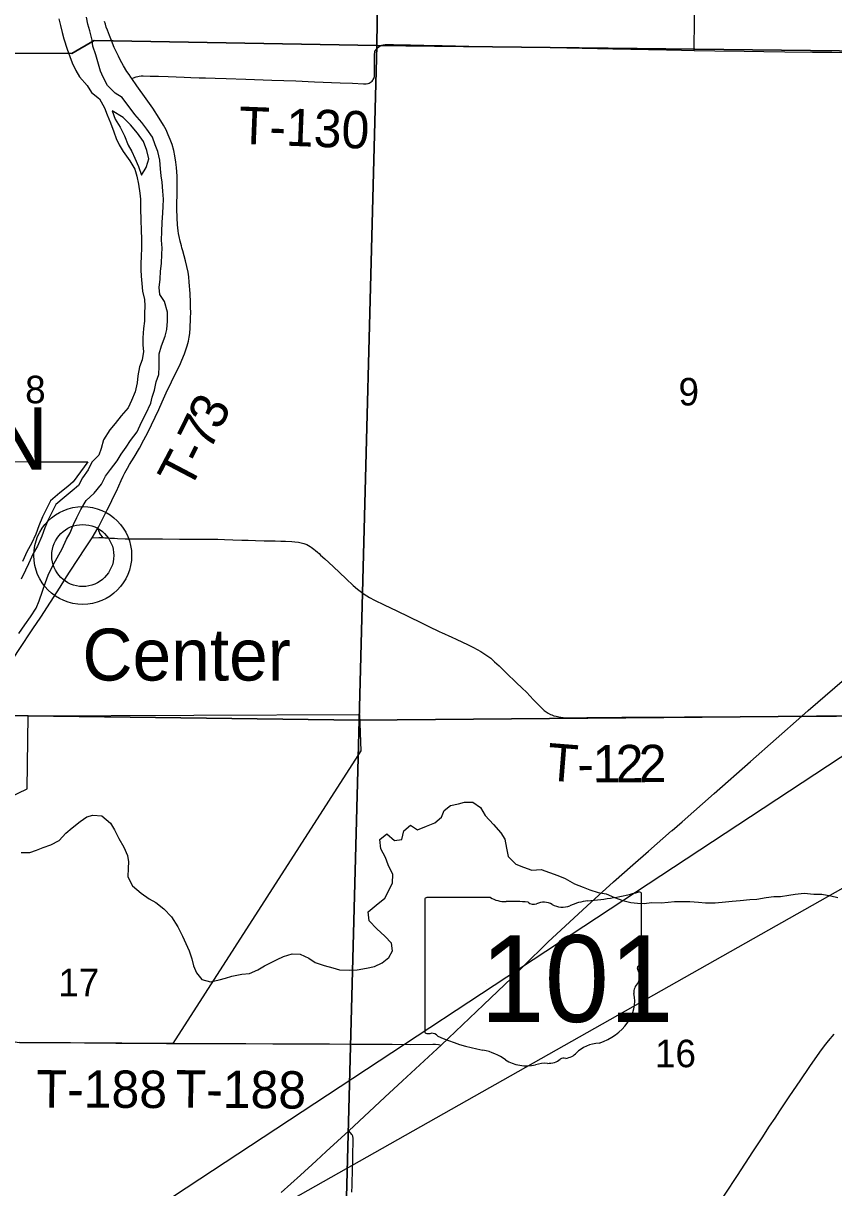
# Model space of a CAD drawing. Extents: x 0 to 34, y 0 to 22.
# Drawn here: x 6.269 to 6.886, y 19.063 to 19.948 of the extents above; entities that cross this region are included whole.
import ezdxf

# ---------------------------------------------------------------- set-up
doc = ezdxf.new("R2010")
doc.units = 0
for name, color, linetype in [('GM_X_Corporation', 7, 'Continuous'), ('GM_X_Corporation_Text', 7, 'Continuous'), ('GM_X_County_Road', 7, 'Continuous'), ('GM_X_Major_River', 7, 'Continuous'), ('GM_X_Minor_River', 7, 'Continuous'), ('GM_X_Section', 7, 'Continuous'), ('GM_X_Section_Text', 7, 'Continuous'), ('GM_X_State_Location', 7, 'Continuous'), ('GM_X_State_Route', 7, 'Continuous'), ('GM_X_State_Shield', 7, 'Continuous'), ('GM_X_Township_Road', 7, 'Continuous'), ('GM_X_Township_Road_Text', 7, 'Continuous'), ('GM_X_Unincorporated', 7, 'Continuous'), ('GM_X_Unincorporated_Location', 7, 'Continuous'), ('GM_X_Unincorporated_Text', 7, 'Continuous'), ('SH_Text', 7, 'Continuous')]:
    doc.layers.add(name, color=color, linetype=linetype)

msp = doc.modelspace()

# ---------------------------------------------------------------- linework, layer by layer
at = {"layer": 'GM_X_Corporation'}
for points in [[(6.02387, 19.62001), (6.27352, 19.61475), (6.31842, 19.61475), (6.30717, 19.59963), (6.3032, 19.59617), (6.29713, 19.59129), (6.28988, 19.58517), (6.28636, 19.57822), (6.28378, 19.57294), (6.281, 19.56609), (6.27872, 19.55993), (6.27543, 19.55272), (6.27217, 19.54702), (6.26863, 19.53908)], [(6.2377, 19.34976), (6.27223, 19.36612), (6.27302, 19.42164), (6.52505, 19.42263), (6.52584, 19.39502), (6.38311, 19.17248), (6.2665, 19.17333)]]:
    msp.add_lwpolyline(points, dxfattribs=at)
at = {"layer": 'GM_X_County_Road'}
msp.add_lwpolyline([(6.51924, 19.05939), (6.51934, 19.06436), (6.51968, 19.07772), (6.51978, 19.08176), (6.51997, 19.09047), (6.52005, 19.09576), (6.52009, 19.09763), (6.52007, 19.10015), (6.52005, 19.10065), (6.51998, 19.10109), (6.5199, 19.10143), (6.51976, 19.10198), (6.51952, 19.10251), (6.51928, 19.10297), (6.51903, 19.10333), (6.51673, 19.10598)], dxfattribs=at)
at = {"layer": 'GM_X_Major_River'}
for points in [[(6.29631, 19.95181), (6.2976, 19.94686), (6.2989, 19.94154), (6.30019, 19.9366), (6.30261, 19.9288), (6.30465, 19.92309), (6.30652, 19.91833), (6.30913, 19.91262), (6.31213, 19.90767), (6.31796, 19.90099), (6.32115, 19.89585), (6.32718, 19.89087), (6.33093, 19.88402), (6.33317, 19.87888), (6.33559, 19.8726), (6.3382, 19.86575), (6.33987, 19.86081), (6.34212, 19.85605), (6.34511, 19.8509), (6.35018, 19.84385), (6.35412, 19.83737)], [(6.37554, 19.80896), (6.37595, 19.81465), (6.37542, 19.82073), (6.37489, 19.82757), (6.37417, 19.83251), (6.37363, 19.83783), (6.3731, 19.84428), (6.37163, 19.85094), (6.36958, 19.85607), (6.36753, 19.86178), (6.36321, 19.86788), (6.35946, 19.87284), (6.35419, 19.87895), (6.34442, 19.89191), (6.33914, 19.89536), (6.3333, 19.90109), (6.33013, 19.90737), (6.32807, 19.91213), (6.32436, 19.92449), (6.32213, 19.93096), (6.32178, 19.93571), (6.31993, 19.94256), (6.31844, 19.94769), (6.31734, 19.95301)], [(6.33697, 19.8819), (6.33921, 19.87562), (6.34296, 19.86933), (6.34614, 19.86286), (6.34893, 19.85582), (6.35174, 19.85086), (6.35398, 19.84592), (6.35679, 19.83944), (6.35921, 19.83297), (6.36265, 19.83865), (6.36396, 19.84272)], [(6.36396, 19.84272), (6.36478, 19.84528), (6.3633, 19.85174), (6.36069, 19.85859), (6.35619, 19.86489), (6.35073, 19.87118), (6.34527, 19.87672), (6.33697, 19.8819)], [(6.35412, 19.83737), (6.3556, 19.83224), (6.35689, 19.82615), (6.3578, 19.81931), (6.35834, 19.81457), (6.35848, 19.80735), (6.35862, 19.79881), (6.35895, 19.79083), (6.35929, 19.78456), (6.35924, 19.77773), (6.35901, 19.77109), (6.35879, 19.76577), (6.35857, 19.76084), (6.35892, 19.75609), (6.35945, 19.75058), (6.35998, 19.74469), (6.36146, 19.73842), (6.36162, 19.73348), (6.36139, 19.7276), (6.36136, 19.7219), (6.36057, 19.7164), (6.36014, 19.70919), (6.3603, 19.70369), (6.36065, 19.69875), (6.35966, 19.69249), (6.35773, 19.68719), (6.35636, 19.68017), (6.35595, 19.67505), (6.35439, 19.66803), (6.35151, 19.6614), (6.34902, 19.65591), (6.34367, 19.64987), (6.33909, 19.64401), (6.33508, 19.6391), (6.3303, 19.63153), (6.32856, 19.6249), (6.32663, 19.61997), (6.32148, 19.6145), (6.31861, 19.60882), (6.31421, 19.60277), (6.31134, 19.5969), (6.30657, 19.59276), (6.30048, 19.58786), (6.29401, 19.58239), (6.29094, 19.57633), (6.28845, 19.57122), (6.28576, 19.56459), (6.28344, 19.55834), (6.27999, 19.55077), (6.27673, 19.54509), (6.27327, 19.53733), (6.27097, 19.5324), (6.26771, 19.52559)], [(6.26594, 19.48441), (6.27033, 19.49083), (6.27473, 19.49707), (6.27913, 19.5035), (6.28124, 19.50918), (6.28394, 19.51657), (6.28607, 19.5232), (6.28818, 19.5287), (6.29145, 19.53551), (6.29509, 19.54195), (6.29873, 19.54876), (6.30218, 19.55595), (6.30486, 19.56087), (6.30736, 19.56712), (6.31005, 19.57261), (6.31293, 19.57867), (6.31714, 19.58548), (6.32323, 19.59114), (6.32877, 19.59794), (6.33184, 19.604), (6.33565, 19.6091), (6.34062, 19.61572), (6.34368, 19.62082), (6.3475, 19.62593), (6.35075, 19.63103), (6.35591, 19.63765), (6.35917, 19.64503), (6.36243, 19.65147), (6.36627, 19.65942), (6.36725, 19.66416), (6.36898, 19.66927), (6.37035, 19.67572), (6.37228, 19.68121), (6.3727, 19.68748), (6.37254, 19.69222), (6.37257, 19.69697), (6.37431, 19.70322), (6.3772, 19.71042), (6.37836, 19.71554), (6.37897, 19.7218), (6.37902, 19.72882), (6.3766, 19.73681), (6.37323, 19.74215), (6.37269, 19.74747), (6.3733, 19.75392), (6.37371, 19.7598), (6.37432, 19.76568), (6.37455, 19.77271), (6.37477, 19.77745), (6.37443, 19.78334), (6.37452, 19.79012), (6.3748, 19.797), (6.37537, 19.80416), (6.37554, 19.80896)]]:
    msp.add_lwpolyline(points, dxfattribs=at)
at = {"layer": 'GM_X_Minor_River'}
for points in [[(6.58724, 19.34469), (6.58935, 19.34961), (6.59411, 19.35357), (6.60018, 19.35468), (6.60492, 19.35598), (6.61117, 19.35594), (6.61702, 19.35192), (6.62058, 19.34582), (6.62697, 19.33914), (6.63243, 19.33265), (6.63543, 19.32789), (6.63671, 19.32105), (6.638, 19.31459), (6.64383, 19.30886), (6.64969, 19.30654), (6.65592, 19.30423), (6.66313, 19.30476), (6.66936, 19.30263), (6.67579, 19.30032), (6.68145, 19.298), (6.68844, 19.29398), (6.69505, 19.29128), (6.70015, 19.28935), (6.70639, 19.28723), (6.71244, 19.28624), (6.71886, 19.28355), (6.7251, 19.28123), (6.73134, 19.27967), (6.73626, 19.27927), (6.74138, 19.27905), (6.74706, 19.27958), (6.75426, 19.27954), (6.75956, 19.28008), (6.76449, 19.28043), (6.77074, 19.28058), (6.77604, 19.28036), (6.78267, 19.27994), (6.78797, 19.27934), (6.79536, 19.27949), (6.80332, 19.2802), (6.80824, 19.28074), (6.81431, 19.28128), (6.82189, 19.28199), (6.827, 19.28234), (6.83421, 19.28344), (6.84008, 19.28416), (6.8452, 19.28432), (6.85145, 19.28523), (6.8562, 19.28615), (6.86302, 19.28687), (6.8704, 19.28607), (6.87665, 19.28603), (6.88346, 19.28485), (6.88875, 19.28349)], [(6.26755, 19.31772), (6.27437, 19.31768), (6.27931, 19.31955), (6.28443, 19.3216), (6.29032, 19.32347), (6.29659, 19.32685), (6.30174, 19.33232), (6.3065, 19.33647), (6.31259, 19.34137), (6.31753, 19.34476), (6.32228, 19.34625), (6.32909, 19.34564), (6.3355, 19.3401), (6.33868, 19.33495), (6.34186, 19.32848), (6.3458, 19.32181), (6.3486, 19.31553), (6.34933, 19.31059), (6.34911, 19.30584), (6.34888, 19.2992), (6.35225, 19.29235), (6.35884, 19.2868), (6.36488, 19.28259), (6.36997, 19.27971), (6.37619, 19.27493), (6.38202, 19.26882), (6.3869, 19.2612), (6.39027, 19.25416), (6.39288, 19.24844), (6.3955, 19.24292), (6.39736, 19.23684), (6.39884, 19.23151), (6.40089, 19.22619), (6.40502, 19.22104), (6.41164, 19.21948), (6.41828, 19.22077), (6.42302, 19.22207), (6.42777, 19.22375), (6.43554, 19.22522), (6.44142, 19.22576), (6.44768, 19.22857), (6.45263, 19.23158), (6.45738, 19.23383), (6.46232, 19.23646), (6.46725, 19.23852), (6.47371, 19.24057), (6.47977, 19.24053), (6.48638, 19.23745), (6.49128, 19.23401), (6.49808, 19.23169), (6.5047, 19.22994), (6.50981, 19.22858), (6.51738, 19.22816), (6.52306, 19.22851), (6.53027, 19.22979), (6.53634, 19.2309), (6.54223, 19.23371), (6.54718, 19.23786), (6.55005, 19.24296), (6.54933, 19.24885), (6.54425, 19.2542), (6.53822, 19.25974), (6.5322, 19.26585), (6.53148, 19.2725), (6.53758, 19.27778), (6.54424, 19.28305), (6.54711, 19.28835), (6.54999, 19.2946), (6.55022, 19.30105), (6.54686, 19.30829), (6.54462, 19.314), (6.54125, 19.32047), (6.54054, 19.32769), (6.54568, 19.33183), (6.55152, 19.32687), (6.5572, 19.32759), (6.55857, 19.33423), (6.56371, 19.33856), (6.56918, 19.33492), (6.57583, 19.33773), (6.58228, 19.34035), (6.58724, 19.34469)]]:
    msp.add_lwpolyline(points, dxfattribs=at)
at = {"layer": 'GM_X_Section'}
for points in [[(6.48767, 20.41701), (6.54489, 20.416), (6.53817, 19.93156), (6.32314, 19.93528), (6.3062, 19.92555), (6.0309, 19.9267), (6.04606, 20.42472)], [(7.02426, 20.41406), (7.02187, 19.92598), (6.53817, 19.93156), (6.54489, 20.416), (6.99527, 20.41372)], [(6.0309, 19.9267), (6.3062, 19.92555), (6.32314, 19.93528), (6.53817, 19.93156), (6.52479, 19.41836), (6.02102, 19.42485)], [(6.53817, 19.93156), (7.02187, 19.92598), (7.01728, 19.42257), (6.52479, 19.41836)], [(7.01728, 19.42257), (7.00934, 18.92111), (6.51159, 18.92185), (6.52479, 19.41836)]]:
    msp.add_lwpolyline(points, close=True, dxfattribs=at)
msp.add_lwpolyline([(6.02102, 19.42485), (6.52479, 19.41836), (6.51159, 18.92185)], dxfattribs=at)
at = {"layer": 'GM_X_State_Route'}
for points in [[(6.76262, 19.33441), (6.77023, 19.34106), (6.79478, 19.36255), (6.82235, 19.38703), (6.86138, 19.42139), (6.86621, 19.42565), (6.91225, 19.46555)], [(6.59252, 19.17647), (6.61935, 19.20179), (6.64089, 19.22241), (6.64957, 19.2313), (6.66823, 19.24956), (6.67823, 19.25895), (6.70106, 19.27997), (6.71802, 19.29552), (6.73269, 19.30829), (6.74475, 19.31878), (6.76227, 19.33411), (6.76262, 19.33441)], [(6.46537, 19.05902), (6.48006, 19.07243), (6.49202, 19.0833), (6.49956, 19.09025), (6.51673, 19.10598), (6.5442, 19.13154), (6.55765, 19.14401), (6.58409, 19.16851), (6.58706, 19.17131), (6.59252, 19.17647)]]:
    msp.add_lwpolyline(points, dxfattribs=at)
at = {"layer": 'GM_X_State_Shield'}
for p, q in [((6.57463, 19.28184), (6.57463, 19.18178)), ((6.62451, 19.28356), (6.57625, 19.28356)), ((6.73942, 19.2337), (6.73942, 19.28604)), ((6.7394, 19.23371), (6.73942, 19.2337))]:
    msp.add_line(p, q, dxfattribs=at)
for centre, major_axis, start_param, end_param in [((6.57651, 19.28206), (0.00191, 0), 1.712693, 3.28349), ((6.636, 19.29518), (0.01852, 0), 4.042523, 4.731795), ((6.64214, 19.22739), (0.06648, 0), 1.404758, 1.657858), ((6.70301, 19.253), (0.03516, 0), 1.699011, 2.107814), ((6.68072, 19.41998), (0.17476, 0), 4.814394, 5.042369), ((6.73759, 19.28626), (0.00183, 0), 6.141152, 7.989035), ((6.65723, 19.28257), (0.00534, 0), 3.836095, 5.185415), ((6.66508, 19.27101), (0.01111, 0), 0.950623, 2.079405), ((6.67941, 19.28687), (0.01336, 0), 4.081561, 5.145723), ((6.73899, 19.22986), (0.00284, 0), 1.883978, 3.671073), ((6.72093, 19.22324), (0.01704, 0), 5.934695, 6.695948), ((6.73746, 19.2335), (0.00196, 0), 5.05454, 6.418171), ((6.69051, 19.20514), (0.04371, 0), 5.101752, 6.440018), ((6.74599, 19.2118), (0.0124, 0), 2.387724, 3.262537), ((6.57653, 19.18156), (0.00193, 0), 3.00124, 4.508301), ((6.57682, 19.1918), (0.0147, 0), 4.665946, 4.897461), ((6.57983, 19.17601), (0.0053, 0), 0.519207, 1.627899), ((6.64674, 19.26591), (0.1262, 0), 4.195997, 4.488961), ((6.60912, 19.13683), (0.03949, 0), 0.823519, 1.323587), ((6.70894, 19.15369), (0.02394, 0), 1.647645, 2.488434), ((6.65182, 19.17551), (0.02506, 0), 4.026481, 4.996735), ((6.6663, 19.14092), (0.02059, 0), 1.495662, 1.94098), ((6.66813, 19.16802), (0.01335, 0), 4.691044, 5.507374), ((6.68021, 19.15833), (0.00376, 0), 1.147584, 2.315152), ((6.67861, 19.17208), (0.01412, 0), 4.937069, 5.64225)]:
    msp.add_ellipse(centre, major_axis=major_axis, ratio=0.8, start_param=start_param, end_param=end_param, dxfattribs=at)
at = {"layer": 'GM_X_Township_Road'}
for points in [[(6.77951, 19.9278), (6.77959, 19.95164), (6.78007, 19.97841), (6.78006, 20.00108), (6.78028, 20.02219), (6.78038, 20.03824), (6.78049, 20.05035), (6.78071, 20.06123), (6.78082, 20.08112), (6.78121, 20.14896), (6.78121, 20.16261), (6.78157, 20.18976), (6.78201, 20.21381), (6.78217, 20.23164), (6.78216, 20.24942), (6.7824, 20.26547), (6.78238, 20.27665), (6.78263, 20.2959), (6.78276, 20.30624), (6.78287, 20.31434), (6.78314, 20.33867), (6.78359, 20.37477), (6.78372, 20.41488)], [(6.35179, 19.90641), (6.35106, 19.90744), (6.34974, 19.90941), (6.34814, 19.91182), (6.34557, 19.91604), (6.34301, 19.92064), (6.34159, 19.9234), (6.33844, 19.93013), (6.33628, 19.93527), (6.33475, 19.93923), (6.33325, 19.94308), (6.33236, 19.94554), (6.33169, 19.94777), (6.33108, 19.94988)], [(6.35179, 19.90641), (6.35321, 19.90694), (6.35523, 19.90771), (6.35634, 19.90797), (6.35751, 19.90818), (6.35901, 19.90834), (6.36047, 19.90845), (6.36564, 19.90829), (6.37212, 19.90808), (6.37934, 19.90786), (6.38544, 19.90767), (6.39174, 19.90745), (6.39662, 19.90727), (6.40292, 19.90703), (6.4078, 19.90684), (6.41521, 19.90662), (6.42364, 19.90638), (6.43855, 19.90584), (6.45841, 19.90508), (6.47642, 19.90455), (6.4907, 19.90401), (6.51025, 19.90308), (6.51956, 19.90278), (6.52793, 19.90243), (6.53007, 19.90248), (6.53156, 19.90273), (6.53238, 19.90295), (6.53318, 19.90336), (6.53389, 19.90381), (6.53451, 19.90442), (6.53505, 19.90506), (6.53542, 19.90567), (6.53573, 19.90634), (6.536, 19.90712), (6.53624, 19.90807), (6.53635, 19.90918), (6.53644, 19.9107), (6.53644, 19.91224), (6.53632, 19.91973), (6.53634, 19.92287), (6.53639, 19.92396), (6.53647, 19.92514), (6.53655, 19.92608), (6.53667, 19.92691), (6.53702, 19.92777), (6.53749, 19.92848), (6.53808, 19.92922), (6.53871, 19.92985), (6.53967, 19.9306), (6.54052, 19.93109), (6.5413, 19.93146), (6.54203, 19.93173), (6.54306, 19.93197), (6.54393, 19.93209), (6.54471, 19.93217), (6.5455, 19.93224), (6.54898, 19.93225), (6.55086, 19.93222), (6.56361, 19.93201), (6.57385, 19.93177), (6.58006, 19.93163), (6.58783, 19.93143), (6.60802, 19.93105), (6.6189, 19.93088), (6.63287, 19.93055), (6.64841, 19.93035), (6.65836, 19.9302), (6.68262, 19.9297), (6.7177, 19.92897), (6.7584, 19.92826), (6.7699, 19.92799), (6.77951, 19.9278)], [(6.77951, 19.9278), (6.79506, 19.92749), (6.81743, 19.92725), (6.83235, 19.92699), (6.84851, 19.9268), (6.86932, 19.92646), (6.88424, 19.92644), (6.89419, 19.92624)], [(6.32594, 19.56441), (6.32645, 19.5653), (6.32907, 19.5702), (6.33313, 19.57841), (6.33554, 19.58328), (6.33775, 19.58774), (6.34004, 19.59248), (6.34371, 19.60067), (6.3453, 19.60401), (6.34657, 19.60646), (6.34841, 19.60996), (6.35013, 19.61281), (6.3518, 19.61562), (6.35356, 19.6185), (6.35771, 19.62535), (6.36097, 19.63155), (6.36394, 19.6373), (6.37223, 19.65459), (6.37495, 19.66052), (6.37802, 19.6673), (6.38205, 19.67565), (6.38512, 19.68205), (6.38824, 19.68849), (6.3899, 19.69218), (6.39186, 19.69711), (6.39386, 19.70305), (6.39481, 19.70658), (6.39543, 19.70967), (6.39584, 19.71248), (6.3962, 19.71682), (6.3965, 19.72367), (6.39658, 19.72928), (6.39651, 19.73144), (6.39645, 19.7361), (6.39607, 19.74291), (6.39545, 19.7515), (6.39509, 19.75553), (6.39456, 19.75924), (6.39375, 19.76354), (6.39274, 19.7678), (6.39056, 19.77526), (6.3899, 19.77766), (6.38947, 19.77914), (6.38854, 19.78273), (6.38775, 19.78635), (6.38732, 19.78846), (6.387, 19.79059), (6.38652, 19.7952), (6.38619, 19.80045), (6.38604, 19.80726), (6.38614, 19.81254), (6.38624, 19.81689), (6.38631, 19.82372), (6.38632, 19.82934), (6.38624, 19.83214), (6.38578, 19.83867), (6.38531, 19.84271), (6.38449, 19.84764), (6.38364, 19.85161), (6.38241, 19.85613), (6.3811, 19.85998), (6.37955, 19.86368), (6.37782, 19.86735), (6.37588, 19.87091), (6.37265, 19.87625), (6.36775, 19.88384), (6.3628, 19.891), (6.35574, 19.90086), (6.35179, 19.90641)], [(6.32175, 19.55718), (6.32594, 19.56441)], [(6.32594, 19.56441), (6.32677, 19.56182), (6.32687, 19.56153), (6.32734, 19.56041), (6.32813, 19.5591), (6.3289, 19.55818), (6.32963, 19.55732)], [(6.21171, 19.38821), (6.21298, 19.39037), (6.21727, 19.39717), (6.22176, 19.40422), (6.22635, 19.41131), (6.22966, 19.41643), (6.23249, 19.42046), (6.23709, 19.42742), (6.24373, 19.4377), (6.24918, 19.44614), (6.25802, 19.45968), (6.2661, 19.47223), (6.27666, 19.48792), (6.28268, 19.49682), (6.29722, 19.51955), (6.3009, 19.5254), (6.30434, 19.53087), (6.31123, 19.54131), (6.31615, 19.54877), (6.32175, 19.55718)], [(6.32175, 19.55718), (6.32664, 19.55735), (6.32753, 19.55736), (6.32851, 19.55735), (6.3293, 19.55733), (6.32963, 19.55732)], [(6.32963, 19.55732), (6.33017, 19.55729), (6.33135, 19.55718), (6.33224, 19.55713), (6.33374, 19.55701), (6.33527, 19.55693), (6.33649, 19.55684), (6.33865, 19.55671), (6.34083, 19.55662), (6.34673, 19.55639), (6.35044, 19.55635), (6.35387, 19.55628), (6.35981, 19.55624), (6.3654, 19.55626), (6.37516, 19.55624), (6.38808, 19.55613), (6.40674, 19.55602), (6.41726, 19.55595), (6.42219, 19.55586), (6.42867, 19.55565), (6.43544, 19.5554), (6.44039, 19.5552), (6.44597, 19.55502), (6.45249, 19.55485), (6.46089, 19.55472), (6.46522, 19.5546), (6.46863, 19.55448), (6.47358, 19.55428), (6.47573, 19.55412), (6.47846, 19.55376), (6.48057, 19.55334), (6.48262, 19.55276), (6.48489, 19.55192), (6.48606, 19.55131), (6.48756, 19.55048), (6.48831, 19.54998), (6.49027, 19.54851), (6.49145, 19.54752), (6.49307, 19.54608), (6.49421, 19.54504), (6.49536, 19.544), (6.49862, 19.54114), (6.50495, 19.53518), (6.51489, 19.5258), (6.52014, 19.52093), (6.52341, 19.51804), (6.52538, 19.51649), (6.52841, 19.51425), (6.53256, 19.51164), (6.53645, 19.50962), (6.54382, 19.50606), (6.55333, 19.50144), (6.57153, 19.49268), (6.57713, 19.48998), (6.58609, 19.48568)], [(6.58609, 19.48568), (6.58722, 19.48514), (6.59515, 19.48143)], [(6.59515, 19.48143), (6.59848, 19.47987), (6.60749, 19.47564), (6.61166, 19.47359), (6.61711, 19.47066), (6.62101, 19.46819), (6.62471, 19.46542), (6.62772, 19.46277), (6.63109, 19.45959), (6.63424, 19.45659), (6.63671, 19.45422), (6.64413, 19.44714), (6.64859, 19.44282), (6.6519, 19.43956), (6.6547, 19.43666), (6.65702, 19.43416), (6.66023, 19.43076), (6.66199, 19.42897), (6.66414, 19.42688), (6.66542, 19.42576), (6.66697, 19.42463), (6.66841, 19.42374), (6.67026, 19.42275), (6.67113, 19.42238), (6.67272, 19.42177), (6.67444, 19.42131), (6.67659, 19.42088), (6.67972, 19.42049), (6.6838, 19.42028), (6.68848, 19.42027), (6.69781, 19.42041), (6.72453, 19.42068), (6.74784, 19.42069), (6.76742, 19.42078), (6.77209, 19.42081), (6.77955, 19.42088), (6.79198, 19.42094), (6.80503, 19.42104), (6.82119, 19.4211), (6.83487, 19.4212), (6.85165, 19.42133), (6.8588, 19.42138), (6.86138, 19.42139)], [(6.86138, 19.42139), (6.87402, 19.42147), (6.8877, 19.42152), (6.89857, 19.42162), (6.90789, 19.42169), (6.92467, 19.42177), (6.92746, 19.42174), (6.92995, 19.42175), (6.93927, 19.42178), (6.95481, 19.42184), (6.96787, 19.42188), (6.97626, 19.42198), (6.99086, 19.42216), (6.99987, 19.42217), (7.00981, 19.42216), (7.01602, 19.42207), (7.01715, 19.42204)], [(6.26095, 19.17454), (6.26294, 19.17379), (6.26454, 19.17348), (6.2665, 19.17333), (6.26977, 19.17325), (6.2775, 19.17326), (6.28959, 19.1732), (6.30342, 19.17313), (6.31573, 19.17307), (6.32581, 19.17296), (6.33969, 19.17282), (6.35646, 19.17263), (6.37817, 19.17249), (6.38311, 19.17249), (6.38602, 19.17252)], [(6.76173, 18.99474), (6.76236, 18.99569), (6.7688, 19.00559), (6.78094, 19.02402), (6.78488, 19.02998), (6.79069, 19.0388), (6.7946, 19.04479), (6.79852, 19.05076), (6.8031, 19.05779), (6.81244, 19.07211), (6.82409, 19.09011), (6.83104, 19.10079), (6.83686, 19.1096), (6.84102, 19.11579), (6.84467, 19.1212), (6.85232, 19.13253), (6.86013, 19.14412), (6.86748, 19.15492), (6.87511, 19.16589), (6.87856, 19.17067), (6.88164, 19.17457), (6.88585, 19.17954)], [(6.38602, 19.17252), (6.41421, 19.17245), (6.42572, 19.1724), (6.43847, 19.17235), (6.45895, 19.17219), (6.48568, 19.17212), (6.50215, 19.17209), (6.51905, 19.17205), (6.53132, 19.17203), (6.54989, 19.1719), (6.56391, 19.17181), (6.58061, 19.17198), (6.58277, 19.17198), (6.58493, 19.17173), (6.58706, 19.17131)]]:
    msp.add_lwpolyline(points, dxfattribs=at)
at = {"layer": 'GM_X_Unincorporated'}
for radius in [0.0372, 0.02358]:
    msp.add_circle((6.31448, 19.54361), radius, dxfattribs=at)
at = {"layer": 'GM_X_Unincorporated_Location'}
msp.add_line((6.31448, 19.54361), (6.31448, 19.54361), dxfattribs=at)
at = {"layer": 'SH_Text'}
msp.add_lwpolyline([(9.73806, 20.89938), (5.80799, 18.67786), (9.73806, 21.2643)], close=True, dxfattribs=at)

# ---------------------------------------------------------------- texts
at = {"layer": 'GM_X_Corporation_Text'}
msp.add_text('TIFFIN', height=0.047348, rotation=0.00001, dxfattribs=at).set_placement((6.09112, 19.60902))
at = {"layer": 'GM_X_Section_Text'}
for s, height, p in [('8', 0.02093, (6.2707, 19.65941)), ('9', 0.02093, (6.76757, 19.65774)), ('17', 0.020928, (6.29591, 19.20842)), ('16', 0.020928, (6.74966, 19.15441))]:
    msp.add_text(s, height=height, rotation=0.00001, dxfattribs=at).set_placement(p)
at = {"layer": 'GM_X_State_Location'}
for s in ['s', 'r']:
    msp.add_text(s, height=0.0000947, dxfattribs=at).set_placement((6.65517, 19.22516))
msp.add_text('101', height=0.0000947, rotation=0.00001, dxfattribs=at).set_placement((6.62174, 19.21827))
at = {"layer": 'GM_X_State_Shield'}
msp.add_text('101', height=0.065918, dxfattribs=at).set_placement((6.61669, 19.18884))
at = {"layer": 'GM_X_Township_Road_Text'}
for s, height, rotation, p in [('T-130', 0.028409, 357.77579, (6.43275, 19.85677)), ('3', 0.02841, 63.97053, (6.4187, 19.63802)), ('7', 0.02841, 63.89485, (6.41098, 19.62227)), ('-', 0.02841, 63.64316, (6.40574, 19.6117)), ('T', 0.02841, 62.2696, (6.39551, 19.59223)), ('T', 0.02841, 355.43103, (6.66677, 19.37275)), ('1', 0.02841, 0.22897, (6.70229, 19.37104)), ('2', 0.02841, 0.29035, (6.71983, 19.37111)), ('2', 0.02841, 0.30778, (6.73734, 19.3712)), ('-', 0.02841, 0.43136, (6.69065, 19.37096)), ('T-188', 0.028409, 359.72324, (6.27933, 19.12382)), ('T-188', 0.028409, 359.43129, (6.385, 19.12384))]:
    msp.add_text(s, height=height, rotation=rotation, dxfattribs=at).set_placement(p)
at = {"layer": 'GM_X_Unincorporated_Text'}
msp.add_text('Center', height=0.039489, rotation=0.00001, dxfattribs=at).set_placement((6.31424, 19.44852))

doc.saveas('drawing.dxf')
